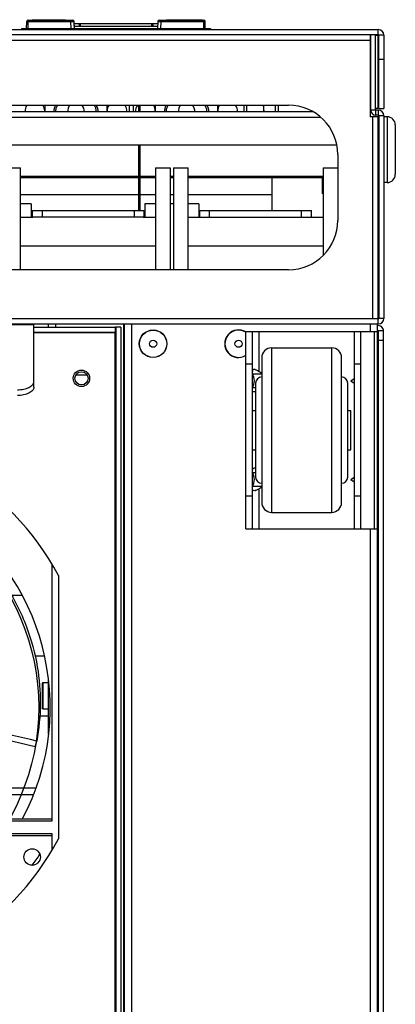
# Model space of a CAD drawing. Header units: millimetres. Extents: x 1117 to 38156, y -1945 to 7303.
# Tile 383 of 656: x 16557 to 16671, y 2197 to 2497. Entities that reach past the tile are written whole.
import ezdxf

# ---------------------------------------------------------------- set-up
doc = ezdxf.new("R2010")
doc.units = ezdxf.units.MM

msp = doc.modelspace()

# ---------------------------------------------------------------- linework, layer by layer
at = {"color": 7, "linetype": 'Continuous'}
for p, q in [((16559.315, 2496.589), (16572.725, 2496.589)), ((16560.421, 2496.589), (16560.421, 2496.689)), ((16560.421, 2496.689), (16567.796, 2496.689)), ((16560.462, 2496.589), (16560.462, 2496.689)), ((16560.587, 2496.589), (16560.587, 2496.689)), ((16560.796, 2496.589), (16560.796, 2496.689)), ((16561.004, 2496.589), (16561.004, 2496.689)), ((16561.337, 2496.589), (16561.337, 2496.689)), ((16561.546, 2496.589), (16561.546, 2496.689)), ((16561.712, 2496.589), (16561.712, 2496.689)), ((16561.879, 2496.589), (16561.879, 2496.689)), ((16561.962, 2496.589), (16561.962, 2496.689)), ((16562.296, 2496.589), (16562.296, 2496.689)), ((16562.962, 2496.589), (16562.962, 2496.689)), ((16563.212, 2496.589), (16563.212, 2496.689)), ((16563.879, 2496.589), (16563.879, 2496.689)), ((16564.061, 2496.589), (16564.061, 2496.689)), ((16564.212, 2496.589), (16564.212, 2496.689)), ((16564.462, 2496.589), (16564.462, 2496.689)), ((16564.629, 2496.589), (16564.629, 2496.689)), ((16565.462, 2496.589), (16565.462, 2496.689)), ((16565.629, 2496.589), (16565.629, 2496.689)), ((16565.879, 2496.589), (16565.879, 2496.689)), ((16566.212, 2496.589), (16566.212, 2496.689)), ((16566.462, 2496.589), (16566.462, 2496.689)), ((16567.171, 2496.589), (16567.171, 2496.689)), ((16567.504, 2496.589), (16567.504, 2496.689)), ((16567.796, 2496.589), (16567.796, 2496.689)), ((16567.817, 2496.689), (16570.561, 2496.689)), ((16570.561, 2496.589), (16570.561, 2496.689)), ((16572.226, 2496.098), (16572.226, 2496.589)), ((16599.196, 2496.589), (16612.606, 2496.589)), ((16599.696, 2496.098), (16599.696, 2496.589)), ((16601.361, 2496.589), (16601.361, 2496.689)), ((16601.361, 2496.689), (16604.141, 2496.689)), ((16604.141, 2496.589), (16604.141, 2496.689)), ((16604.141, 2496.689), (16605.682, 2496.689)), ((16604.182, 2496.589), (16604.182, 2496.689)), ((16604.307, 2496.589), (16604.307, 2496.689)), ((16604.516, 2496.589), (16604.516, 2496.689)), ((16604.724, 2496.589), (16604.724, 2496.689)), ((16605.057, 2496.589), (16605.057, 2496.689)), ((16605.266, 2496.589), (16605.266, 2496.689)), ((16605.432, 2496.589), (16605.432, 2496.689)), ((16605.599, 2496.589), (16605.599, 2496.689)), ((16605.682, 2496.589), (16605.682, 2496.689)), ((16605.711, 2496.689), (16606.349, 2496.689)), ((16606.349, 2496.589), (16606.349, 2496.689)), ((16606.349, 2496.689), (16606.932, 2496.689)), ((16606.432, 2496.589), (16606.432, 2496.689)), ((16606.557, 2496.589), (16606.557, 2496.689)), ((16606.682, 2496.589), (16606.682, 2496.689)), ((16606.932, 2496.589), (16606.932, 2496.689)), ((16606.932, 2496.689), (16607.682, 2496.689)), ((16607.625, 2496.689), (16608.622, 2496.689)), ((16607.682, 2496.589), (16607.682, 2496.689)), ((16607.849, 2496.589), (16607.849, 2496.689)), ((16608.182, 2496.589), (16608.182, 2496.689)), ((16608.349, 2496.589), (16608.349, 2496.689)), ((16608.432, 2496.589), (16608.432, 2496.689)), ((16608.516, 2496.589), (16608.516, 2496.689)), ((16608.599, 2496.589), (16608.599, 2496.689)), ((16608.599, 2496.689), (16609.016, 2496.689)), ((16609.016, 2496.589), (16609.016, 2496.689)), ((16609.016, 2496.689), (16610.349, 2496.689)), ((16609.224, 2496.589), (16609.224, 2496.689)), ((16609.266, 2496.589), (16609.266, 2496.689)), ((16609.349, 2496.589), (16609.349, 2496.689)), ((16609.432, 2496.589), (16609.432, 2496.689)), ((16609.599, 2496.589), (16609.599, 2496.689)), ((16609.849, 2496.589), (16609.849, 2496.689)), ((16610.016, 2496.589), (16610.016, 2496.689)), ((16610.141, 2496.589), (16610.141, 2496.689)), ((16610.307, 2496.589), (16610.307, 2496.689)), ((16610.349, 2496.589), (16610.349, 2496.689)), ((16610.349, 2496.689), (16612.269, 2496.689)), ((16610.442, 2496.589), (16610.442, 2496.689)), ((16610.626, 2496.589), (16610.626, 2496.689)), ((16610.717, 2496.589), (16610.717, 2496.689)), ((16610.962, 2496.589), (16610.962, 2496.689)), ((16611.656, 2496.589), (16611.656, 2496.689)), ((16611.983, 2496.589), (16611.983, 2496.689)), ((16612.269, 2496.589), (16612.269, 2496.689)), ((16334.161, 2493.689), (16665.761, 2493.689)), ((16557.211, 2493.989), (16557.211, 2493.689)), ((16557.211, 2493.989), (16614.711, 2493.989)), ((16558.511, 2493.989), (16558.511, 2493.689)), ((16558.779, 2493.989), (16558.815, 2496.098)), ((16558.815, 2496.098), (16572.226, 2496.098)), ((16559.211, 2493.989), (16559.211, 2496.098)), ((16572.306, 2493.989), (16572.226, 2496.098)), ((16573.306, 2493.989), (16573.225, 2496.108)), ((16573.279, 2494.689), (16573.249, 2495.491)), ((16573.249, 2495.489), (16598.672, 2495.489)), ((16573.261, 2495.389), (16573.262, 2495.49)), ((16573.279, 2494.689), (16598.642, 2494.689)), ((16573.309, 2495.389), (16573.311, 2495.49)), ((16573.454, 2495.389), (16573.455, 2495.49)), ((16573.693, 2495.389), (16573.695, 2495.489)), ((16574.027, 2495.389), (16574.028, 2495.49)), ((16574.45, 2495.389), (16574.452, 2495.489)), ((16574.761, 2495.489), (16574.761, 2494.689)), ((16574.962, 2495.389), (16574.964, 2495.489)), ((16575.557, 2495.389), (16575.559, 2495.489)), ((16576.232, 2495.389), (16576.233, 2495.489)), ((16576.98, 2495.389), (16576.982, 2495.489)), ((16594.941, 2495.389), (16594.94, 2495.489)), ((16595.689, 2495.389), (16595.688, 2495.489)), ((16596.364, 2495.389), (16596.362, 2495.489)), ((16596.959, 2495.389), (16596.958, 2495.489)), ((16597.161, 2495.489), (16597.161, 2494.689)), ((16597.471, 2495.389), (16597.469, 2495.489)), ((16597.895, 2495.389), (16597.893, 2495.49)), ((16598.228, 2495.389), (16598.226, 2495.489)), ((16598.468, 2495.389), (16598.466, 2495.49)), ((16598.612, 2495.389), (16598.611, 2495.49)), ((16598.696, 2496.108), (16598.615, 2493.989)), ((16598.661, 2495.389), (16598.659, 2495.49)), ((16599.615, 2493.989), (16599.696, 2496.098)), ((16599.696, 2496.098), (16613.106, 2496.098)), ((16612.711, 2493.989), (16612.711, 2496.098)), ((16613.143, 2493.989), (16613.106, 2496.098)), ((16613.411, 2493.989), (16613.411, 2493.689)), ((16614.711, 2493.989), (16614.711, 2493.689)), ((16665.761, 2469.689), (16665.761, 2493.689)), ((16334.161, 2492.189), (16665.761, 2492.189)), ((16336.961, 2490.489), (16663.261, 2490.489)), ((16663.261, 2492.189), (16663.261, 2467.189)), ((16663.261, 2491.989), (16663.461, 2491.989)), ((16663.461, 2469.205), (16663.461, 2492.189)), ((16664.961, 2469.205), (16664.961, 2492.189)), ((16664.961, 2491.989), (16665.761, 2491.989)), ((16667.461, 2491.989), (16665.961, 2491.989)), ((16665.961, 2469.689), (16665.961, 2491.989)), ((16667.461, 2491.989), (16667.461, 2469.689)), ((16665.961, 2484.689), (16667.461, 2484.689)), ((16363.461, 2470.689), (16638.461, 2470.689)), ((16564.292, 2470.689), (16564.292, 2468.689)), ((16583.292, 2468.689), (16583.292, 2470.689)), ((16589.936, 2470.689), (16589.936, 2468.689)), ((16591.292, 2468.689), (16591.292, 2470.689)), ((16597.936, 2470.689), (16597.936, 2468.689)), ((16616.936, 2468.689), (16616.936, 2470.689)), ((16624.936, 2468.689), (16624.936, 2470.689)), ((16625.711, 2470.689), (16625.711, 2468.689)), ((16630.761, 2470.689), (16630.929, 2468.768)), ((16630.926, 2468.689), (16630.996, 2470.689)), ((16634.461, 2468.689), (16634.461, 2470.689)), ((16635.461, 2468.689), (16635.461, 2470.689)), ((16663.461, 2469.689), (16663.261, 2469.689)), ((16664.961, 2469.205), (16663.461, 2469.205)), ((16665.761, 2469.689), (16664.961, 2469.689)), ((16665.761, 2469.189), (16664.977, 2469.189)), ((16664.977, 2469.189), (16664.977, 2467.689)), ((16665.761, 2469.189), (16665.761, 2467.689)), ((16665.961, 2469.689), (16667.461, 2469.689)), ((16648.309, 2466.989), (16353.612, 2466.989)), ((16645.942, 2468.689), (16355.979, 2468.689)), ((16665.761, 2467.189), (16663.261, 2467.189)), ((16664.061, 2467.189), (16664.061, 2405.889)), ((16665.761, 2467.689), (16664.977, 2467.689)), ((16665.761, 2404.189), (16665.761, 2467.189)), ((16667.461, 2467.489), (16665.961, 2467.489)), ((16665.961, 2467.489), (16665.961, 2405.889)), ((16667.461, 2467.489), (16667.461, 2405.889)), ((16668.461, 2467.189), (16667.461, 2467.189)), ((16668.461, 2467.189), (16668.461, 2447.189)), ((16665.961, 2465.489), (16665.761, 2465.489)), ((16670.961, 2464.689), (16670.961, 2449.689)), ((16348.77, 2458.689), (16653.152, 2458.689)), ((16665.761, 2457.689), (16665.961, 2457.689)), ((16653.461, 2455.689), (16653.461, 2435.689)), ((16552.461, 2451.689), (16556.961, 2451.689)), ((16556.961, 2420.689), (16556.961, 2451.689)), ((16597.961, 2451.689), (16597.961, 2420.689)), ((16597.961, 2451.689), (16602.461, 2451.689)), ((16602.461, 2451.689), (16602.461, 2420.689)), ((16603.461, 2451.689), (16607.961, 2451.689)), ((16603.461, 2451.689), (16603.461, 2420.689)), ((16607.961, 2420.689), (16607.961, 2451.689)), ((16648.961, 2451.689), (16653.461, 2451.689)), ((16648.961, 2451.689), (16648.961, 2425.005)), ((16665.761, 2453.689), (16665.961, 2453.689)), ((16556.961, 2449.159), (16597.961, 2449.159)), ((16556.961, 2448.689), (16597.961, 2448.689)), ((16593.061, 2450.947), (16593.061, 2451.073)), ((16593.061, 2450.947), (16593.061, 2451.073)), ((16593.061, 2450.947), (16593.061, 2451.073)), ((16593.061, 2449.626), (16593.061, 2449.752)), ((16593.061, 2449.626), (16593.061, 2449.752)), ((16593.061, 2449.626), (16593.061, 2449.752)), ((16593.061, 2449.626), (16593.061, 2449.752)), ((16593.061, 2449.626), (16593.061, 2449.752)), ((16593.061, 2449.626), (16593.061, 2449.752)), ((16593.061, 2449.626), (16593.061, 2449.752)), ((16593.061, 2449.626), (16593.061, 2449.752)), ((16593.061, 2449.626), (16593.061, 2449.752)), ((16593.061, 2449.626), (16593.061, 2449.752)), ((16593.061, 2449.626), (16593.061, 2449.752)), ((16593.061, 2449.626), (16593.061, 2449.752)), ((16593.061, 2449.626), (16593.061, 2449.752)), ((16593.061, 2449.626), (16593.061, 2449.752)), ((16593.061, 2449.626), (16593.061, 2449.752)), ((16593.061, 2449.626), (16593.061, 2449.752)), ((16593.061, 2449.626), (16593.061, 2449.752)), ((16593.061, 2449.626), (16593.061, 2449.752)), ((16593.061, 2449.626), (16593.061, 2449.752)), ((16593.061, 2449.626), (16593.061, 2449.752)), ((16593.061, 2449.626), (16593.061, 2449.752)), ((16593.061, 2449.626), (16593.061, 2449.752)), ((16593.061, 2449.626), (16593.061, 2449.752)), ((16593.061, 2449.626), (16593.061, 2449.752)), ((16593.061, 2449.626), (16593.061, 2449.752)), ((16593.061, 2449.626), (16593.061, 2449.752)), ((16593.061, 2449.626), (16593.061, 2449.752)), ((16593.061, 2448.305), (16593.061, 2448.432)), ((16593.061, 2448.305), (16593.061, 2448.432)), ((16593.061, 2448.305), (16593.061, 2448.432)), ((16593.061, 2448.305), (16593.061, 2448.432)), ((16593.061, 2448.305), (16593.061, 2448.432)), ((16593.061, 2448.305), (16593.061, 2448.432)), ((16593.061, 2448.305), (16593.061, 2448.432)), ((16593.061, 2448.305), (16593.061, 2448.432)), ((16593.061, 2448.305), (16593.061, 2448.432)), ((16602.461, 2449.159), (16603.461, 2449.159)), ((16602.461, 2448.689), (16603.461, 2448.689)), ((16607.961, 2449.159), (16648.961, 2449.159)), ((16607.961, 2448.689), (16648.961, 2448.689)), ((16633.461, 2438.689), (16633.461, 2448.689)), ((16648.711, 2448.689), (16648.711, 2443.859)), ((16665.761, 2450.189), (16665.961, 2450.189)), ((16665.761, 2447.189), (16665.961, 2447.189)), ((16665.961, 2446.989), (16665.761, 2446.989)), ((16668.461, 2447.189), (16667.461, 2447.189)), ((16597.961, 2443.489), (16556.961, 2443.489)), ((16593.061, 2444.947), (16593.061, 2445.073)), ((16593.061, 2444.947), (16593.061, 2445.073)), ((16593.061, 2444.947), (16593.061, 2445.073)), ((16593.061, 2444.947), (16593.061, 2445.073)), ((16593.061, 2444.947), (16593.061, 2445.073)), ((16593.061, 2444.947), (16593.061, 2445.073)), ((16603.461, 2443.489), (16602.461, 2443.489)), ((16633.461, 2443.489), (16607.961, 2443.489)), ((16648.961, 2443.859), (16648.711, 2443.859)), ((16560.211, 2440.689), (16556.961, 2440.689)), ((16560.211, 2440.689), (16560.211, 2436.689)), ((16594.711, 2440.689), (16594.711, 2436.689)), ((16597.961, 2440.689), (16594.711, 2440.689)), ((16603.461, 2440.689), (16602.461, 2440.689)), ((16611.211, 2440.689), (16607.961, 2440.689)), ((16611.211, 2440.689), (16611.211, 2436.689)), ((16556.961, 2436.689), (16560.645, 2436.689)), ((16560.461, 2438.689), (16560.461, 2436.689)), ((16560.461, 2438.689), (16594.461, 2438.689)), ((16594.277, 2436.689), (16560.645, 2436.689)), ((16563.461, 2438.689), (16563.461, 2436.689)), ((16591.461, 2438.689), (16591.461, 2436.689)), ((16594.277, 2436.689), (16597.961, 2436.689)), ((16594.461, 2438.689), (16594.461, 2436.689)), ((16607.961, 2436.689), (16648.961, 2436.689)), ((16611.461, 2438.689), (16645.461, 2438.689)), ((16611.461, 2436.689), (16611.461, 2438.689)), ((16614.461, 2436.689), (16614.461, 2438.689)), ((16642.461, 2436.689), (16642.461, 2438.689)), ((16645.461, 2436.689), (16645.461, 2438.689)), ((16665.761, 2431.689), (16665.961, 2431.689)), ((16556.961, 2427.989), (16597.961, 2427.989)), ((16607.961, 2427.989), (16648.961, 2427.989)), ((16665.761, 2428.689), (16665.961, 2428.689)), ((16665.761, 2422.689), (16665.961, 2422.689)), ((16638.461, 2420.689), (16363.461, 2420.689)), ((16665.761, 2418.689), (16665.961, 2418.689)), ((16334.461, 2405.889), (16665.761, 2405.889)), ((16389.961, 2404.189), (16665.761, 2404.189)), ((16560.961, 2403.895), (16440.961, 2403.895)), ((16560.961, 2384.957), (16560.961, 2404.189)), ((16565.461, 2403.189), (16565.461, 2404.189)), ((16567.661, 2403.189), (16567.661, 2404.189)), ((16588.261, 2404.189), (16588.261, 1971.189)), ((16588.461, 2404.189), (16588.461, 1971.189)), ((16590.661, 2404.189), (16590.661, 1971.189)), ((16663.261, 2404.189), (16663.261, 2401.939)), ((16665.461, 2404.189), (16665.461, 1969.389)), ((16667.461, 2405.889), (16665.961, 2405.889)), ((16560.961, 2403.189), (16585.761, 2403.189)), ((16560.961, 2401.689), (16585.761, 2401.689)), ((16585.761, 2401.489), (16560.961, 2401.489)), ((16585.961, 2403.189), (16585.761, 2403.189)), ((16585.761, 2403.189), (16585.761, 2401.689)), ((16585.761, 1973.689), (16585.761, 2401.689)), ((16587.461, 2403.189), (16585.961, 2403.189)), ((16585.961, 2403.189), (16585.961, 1972.189)), ((16587.461, 2403.189), (16587.461, 1972.189)), ((16625.461, 2401.939), (16660.461, 2401.939)), ((16625.461, 2341.939), (16625.461, 2401.939)), ((16627.461, 2341.939), (16627.461, 2401.939)), ((16629.461, 2401.939), (16629.461, 2389.768)), ((16658.461, 2401.939), (16658.461, 2341.939)), ((16660.461, 2341.939), (16660.461, 2401.939)), ((16660.466, 2401.939), (16665.461, 2401.939)), ((16664.647, 2341.939), (16664.647, 2401.939)), ((16665.461, 2402.189), (16667.361, 2402.189)), ((16665.861, 1999.189), (16665.861, 2402.189)), ((16667.361, 1999.189), (16667.361, 2402.189)), ((16667.361, 2399.189), (16665.861, 2399.189)), ((16633.311, 2396.939), (16651.611, 2396.939)), ((16633.311, 2396.939), (16633.311, 2346.939)), ((16651.611, 2346.94), (16651.611, 2396.939)), ((16627.461, 2391.939), (16625.461, 2391.939)), ((16630.311, 2393.939), (16630.311, 2349.939)), ((16654.611, 2349.94), (16654.611, 2393.939)), ((16660.461, 2391.939), (16658.461, 2391.939)), ((16573.729, 2388.689), (16577.193, 2388.689)), ((16627.461, 2389.061), (16630.311, 2389.061)), ((16630.311, 2389.167), (16629.461, 2389.768)), ((16628.461, 2386.239), (16628.461, 2357.639)), ((16656.461, 2357.64), (16656.461, 2386.239)), ((16657.461, 2386.939), (16658.461, 2387.646)), ((16657.461, 2386.939), (16658.461, 2386.232)), ((16628.461, 2384.818), (16627.461, 2384.818)), ((16627.461, 2377.939), (16628.461, 2377.939)), ((16656.461, 2377.939), (16657.461, 2377.939)), ((16657.461, 2365.939), (16657.461, 2377.939)), ((16665.461, 2377.189), (16665.861, 2377.189)), ((16665.661, 2377.189), (16665.661, 2024.189)), ((16627.461, 2365.939), (16628.461, 2365.939)), ((16656.461, 2365.939), (16657.461, 2365.939)), ((16627.461, 2359.061), (16628.461, 2359.061)), ((16657.461, 2356.939), (16658.461, 2357.646)), ((16657.461, 2356.939), (16658.461, 2356.232)), ((16630.311, 2354.818), (16627.461, 2354.818)), ((16629.461, 2354.111), (16630.311, 2354.712)), ((16629.461, 2354.111), (16629.461, 2341.939)), ((16625.461, 2351.939), (16627.461, 2351.939)), ((16658.461, 2351.939), (16660.461, 2351.939)), ((16633.311, 2346.939), (16651.611, 2346.939)), ((16625.461, 2341.939), (16660.461, 2341.939)), ((16660.466, 2341.939), (16665.461, 2341.939)), ((16663.261, 2341.939), (16663.261, 2036.439)), ((16566.461, 2331.232), (16566.461, 2253.099)), ((16568.461, 2327.689), (16568.461, 2247.689)), ((16557.394, 2321.689), (16554.153, 2321.689)), ((16561.308, 2303.289), (16564.235, 2303.289)), ((16565.461, 2279.462), (16565.461, 2295.917)), ((16563.761, 2295.189), (16563.461, 2294.889)), ((16563.461, 2294.889), (16563.461, 2287.489)), ((16563.761, 2295.189), (16565.461, 2295.189)), ((16563.761, 2295.189), (16563.761, 2287.189)), ((16563.761, 2287.189), (16563.461, 2287.489)), ((16563.761, 2287.189), (16565.461, 2287.189)), ((16562.788, 2285.089), (16565.461, 2285.089)), ((16561.411, 2275.7), (16532.108, 2282.459)), ((16561.411, 2275.7), (16561.84, 2277.424)), ((16527.427, 2263.189), (16561.608, 2263.189)), ((16529.374, 2261.189), (16560.84, 2261.189)), ((16566.461, 2253.099), (16510.159, 2253.099)), ((16566.461, 2253.689), (16512.566, 2253.689)), ((16493.461, 2249.279), (16566.461, 2249.279)), ((16493.461, 2248.689), (16566.461, 2248.689)), ((16566.461, 2249.279), (16566.461, 2244.146))]:
    msp.add_line(p, q, dxfattribs=at)
at = {"color": 7, "linetype": 'Continuous', "const_width": 0.8}
for points in [[(16593.061, 2468.689), (16593.061, 2470.689)], [(16593.061, 2438.689), (16593.061, 2458.689)]]:
    msp.add_lwpolyline(points, dxfattribs=at)
at = {"color": 7, "linetype": 'Continuous'}
for centre, radius in [((16597.261, 2398.189), 4.2), ((16597.261, 2398.189), 4.145), ((16597.261, 2398.189), 1.09), ((16623.261, 2398.189), 1.09), ((16575.461, 2387.689), 2.5), ((16575.461, 2387.689), 2), ((16493.461, 2287.689), 69), ((16560.461, 2242.17), 2.5)]:
    msp.add_circle(centre, radius, dxfattribs=at)
for centre, radius, start, end in [((16559.315, 2496.089), 0.5, 90.0142, 179), ((16572.726, 2496.089), 0.5, 2.17632, 90), ((16599.196, 2496.089), 0.5, 90, 177.82372), ((16612.606, 2496.089), 0.5, 1, 89.9858), ((16665.761, 2491.989), 1.7, 0, 90), ((16665.761, 2491.989), 0.2, 0, 90), ((16561.292, 2468.939), 3, 143.97256, 184.81624), ((16561.292, 2468.939), 3, 0, 36.02744), ((16573.792, 2468.939), 2.5, 135.50944, 185.86039), ((16573.792, 2468.939), 2.5, 354.13961, 44.49056), ((16586.292, 2468.939), 3, 143.97256, 180), ((16586.292, 2468.939), 3, 355.18376, 36.02744), ((16594.936, 2468.939), 3, 143.97256, 184.81624), ((16594.936, 2468.939), 3, 0, 36.02744), ((16607.436, 2468.939), 2.5, 135.50944, 185.86039), ((16607.436, 2468.939), 2.5, 354.13961, 44.49056), ((16619.936, 2468.939), 3, 143.97256, 180), ((16619.936, 2468.939), 3, 355.18376, 36.02744), ((16638.461, 2455.689), 15, 0, 90), ((16664.977, 2469.205), 1.516, 180, 270), ((16664.977, 2469.205), 0.0159, 180, 270), ((16665.761, 2467.489), 1.7, 0, 90), ((16569.969, 2468.94), 2.377, 180.01539, 186.10768), ((16577.614, 2468.94), 2.377, 353.89232, 359.98461), ((16603.613, 2468.94), 2.377, 180.01539, 186.10768), ((16611.259, 2468.94), 2.377, 353.89232, 359.98461), ((16665.761, 2467.489), 0.2, 0, 90), ((16664.261, 2465.489), 1.7, 0, 26.75465), ((16668.461, 2464.689), 2.5, 0, 90), ((16668.461, 2449.689), 2.5, 270, 0), ((16664.261, 2446.989), 1.7, 0, 6.85302), ((16638.461, 2435.689), 15, 270, 0), ((16665.861, 2402.189), 1.5, 0, 108), ((16665.761, 2405.889), 1.7, 270, 0), ((16665.761, 2405.889), 0.2, 270, 0), ((16623.261, 2398.189), 4.2, 58.37005, 301.62994), ((16623.261, 2398.189), 4.145, 57.91785, 302.08331), ((16633.311, 2393.939), 3, 90, 180), ((16651.611, 2393.939), 3, 360, 90), ((16630.311, 2386.239), 1.85, 90, 180), ((16654.611, 2386.239), 1.85, 360, 90), ((16627.892, 2385.498), 1.988, 283.99189, 286.55414), ((16493.461, 2287.689), 85, 28.07249, 151.92751), ((16627.905, 2358.433), 1.934, 73.37142, 76.21591), ((16630.311, 2357.639), 1.85, 180, 270), ((16654.611, 2357.639), 1.85, 270, 0), ((16633.311, 2349.939), 3, 180, 270), ((16651.611, 2349.939), 3, 270, 0), ((16493.461, 2287.689), 72.5, 331.99657, 57.40747), ((16493.461, 2287.689), 85, 208.07249, 331.92751), ((16493.461, 2287.689), 82.5, 324.37065, 327.2056)]:
    msp.add_arc(centre, radius, start, end, dxfattribs=at)
for centre, major_axis, ratio, start_param, end_param in [((16585.961, 2452.535), (0, 320.726), 0.0349208, 1.4364641, 1.4389807), ((16585.961, 2567.08), (0, 320.726), 0.0349208, -4.4872783, -4.4847186), ((16585.961, 2567.08), (0, 320.726), 0.0349208, -1.7984667, -1.795907), ((16585.961, 2452.535), (0, 320.726), 0.0349208, -1.4389807, -1.4364641), ((16573.792, 2468.939), (6.75, 0), 0.6518519, 2.7292783, 3.1988617), ((16573.792, 2468.939), (6.75, 0), 0.6518519, 6.2259184, 6.6954996), ((16607.436, 2468.939), (6.75, 0), 0.6518519, 2.7292783, 3.1988617), ((16607.436, 2468.939), (6.75, 0), 0.6518519, 6.2259184, 6.6954996)]:
    msp.add_ellipse(centre, major_axis=major_axis, ratio=ratio, start_param=start_param, end_param=end_param, dxfattribs=at)
for points, knots in [([(16559.211, 2496.098), (16559.211, 2496.215), (16559.212, 2496.35), (16559.261, 2496.589), (16559.315, 2496.589)], [0, 0, 0, 0, 0.6843084, 1, 1, 1, 1]), ([(16612.606, 2496.589), (16612.66, 2496.589), (16612.709, 2496.35), (16612.711, 2496.215), (16612.711, 2496.098)], [0, 0, 0, 0, 0.3156969, 1, 1, 1, 1]), ([(16572.226, 2496.098), (16572.353, 2496.1), (16572.538, 2496.104), (16572.773, 2496.107), (16572.924, 2496.11), (16573.044, 2496.108), (16573.143, 2496.115), (16573.185, 2496.102), (16573.225, 2496.115), (16573.225, 2496.108)], [0, 0, 0, 0, 0.3825914, 0.555394, 0.7069194, 0.8312758, 0.923698, 0.9806585, 1, 1, 1, 1]), ([(16598.696, 2496.108), (16598.696, 2496.115), (16598.737, 2496.102), (16598.779, 2496.115), (16598.878, 2496.108), (16598.997, 2496.11), (16599.148, 2496.107), (16599.383, 2496.104), (16599.568, 2496.1), (16599.696, 2496.098)], [0, 0, 0, 0, 0.019336, 0.0762926, 0.1687124, 0.2930688, 0.4445954, 0.6174009, 1, 1, 1, 1]), ([(16568.295, 2470.701), (16568.087, 2470.455), (16567.73, 2469.908), (16567.592, 2469.26), (16567.592, 2468.939)], [0, 0, 0, 0, 0.5005649, 1, 1, 1, 1]), ([(16579.991, 2468.939), (16579.991, 2469.26), (16579.853, 2469.908), (16579.496, 2470.455), (16579.289, 2470.701)], [0, 0, 0, 0, 0.4994351, 1, 1, 1, 1]), ([(16601.939, 2470.701), (16601.732, 2470.455), (16601.375, 2469.908), (16601.236, 2469.26), (16601.236, 2468.939)], [0, 0, 0, 0, 0.5005649, 1, 1, 1, 1]), ([(16613.636, 2468.939), (16613.636, 2469.26), (16613.498, 2469.908), (16613.14, 2470.455), (16612.933, 2470.701)], [0, 0, 0, 0, 0.4994351, 1, 1, 1, 1]), ([(16627.783, 2390.309), (16627.681, 2390.27), (16627.495, 2390.112), (16627.461, 2389.88), (16627.461, 2389.768)], [0, 0, 0, 0, 0.4906132, 1, 1, 1, 1]), ([(16627.461, 2384.818), (16627.886, 2385.42), (16628.278, 2386.939), (16627.886, 2388.459), (16627.461, 2389.061)], [0, 0, 0, 0, 0.4999924, 1, 1, 1, 1]), ([(16628.366, 2390.311), (16628.311, 2390.325), (16628.12, 2390.362), (16627.913, 2390.359), (16627.783, 2390.309)], [0, 0, 0, 0, 0.2896574, 1, 1, 1, 1]), ([(16628.366, 2390.311), (16628.458, 2390.289), (16628.848, 2390.16), (16629.204, 2389.949), (16629.461, 2389.768)], [0, 0, 0, 0, 0.2324862, 1, 1, 1, 1]), ([(16555.961, 2384.189), (16556.602, 2384.189), (16557.818, 2384.302), (16559.414, 2384.806), (16560.587, 2385.562), (16560.961, 2386.346), (16560.961, 2386.689)], [0, 0, 0, 0, 0.3196072, 0.6038586, 0.8288589, 1, 1, 1, 1]), ([(16560.961, 2384.957), (16560.961, 2384.614), (16560.587, 2383.83), (16559.414, 2383.074), (16557.818, 2382.57), (16556.602, 2382.457), (16555.961, 2382.457)], [0, 0, 0, 0, 0.1711411, 0.3961414, 0.6803928, 1, 1, 1, 1]), ([(16627.78, 2383.569), (16627.679, 2383.609), (16627.495, 2383.768), (16627.461, 2383.998), (16627.461, 2384.111)], [0, 0, 0, 0, 0.4903217, 1, 1, 1, 1]), ([(16628.373, 2383.57), (16628.317, 2383.556), (16628.123, 2383.516), (16627.912, 2383.518), (16627.78, 2383.569)], [0, 0, 0, 0, 0.2900929, 1, 1, 1, 1]), ([(16627.783, 2360.309), (16627.681, 2360.27), (16627.495, 2360.112), (16627.461, 2359.88), (16627.461, 2359.768)], [0, 0, 0, 0, 0.4906132, 1, 1, 1, 1]), ([(16627.461, 2354.818), (16627.886, 2355.42), (16628.278, 2356.939), (16627.886, 2358.459), (16627.461, 2359.061)], [0, 0, 0, 0, 0.4999924, 1, 1, 1, 1]), ([(16628.366, 2360.311), (16628.311, 2360.325), (16628.12, 2360.362), (16627.913, 2360.359), (16627.783, 2360.309)], [0, 0, 0, 0, 0.2896574, 1, 1, 1, 1]), ([(16627.78, 2353.569), (16627.679, 2353.609), (16627.495, 2353.768), (16627.461, 2353.998), (16627.461, 2354.111)], [0, 0, 0, 0, 0.4903163, 1, 1, 1, 1]), ([(16628.373, 2353.57), (16628.317, 2353.556), (16628.123, 2353.516), (16627.912, 2353.518), (16627.78, 2353.569)], [0, 0, 0, 0, 0.290101, 1, 1, 1, 1]), ([(16628.373, 2353.57), (16628.465, 2353.592), (16628.852, 2353.72), (16629.206, 2353.931), (16629.461, 2354.111)], [0, 0, 0, 0, 0.2326454, 1, 1, 1, 1]), ([(16552.234, 2325.028), (16554.862, 2320.972), (16558.974, 2312.855), (16562.307, 2300.488), (16563.284, 2288.742), (16562.536, 2281.184), (16561.84, 2277.424)], [0, 0, 0, 0, 0.2917965, 0.5442715, 0.7690451, 1, 1, 1, 1])]:
    msp.add_open_spline(points, degree=3, knots=knots, dxfattribs=at)
msp.add_open_spline([(16561.84, 2277.424), (16552.071, 2279.66), (16542.306, 2281.915), (16532.515, 2284.052)], degree=3, dxfattribs=at)

doc.saveas('drawing.dxf')
